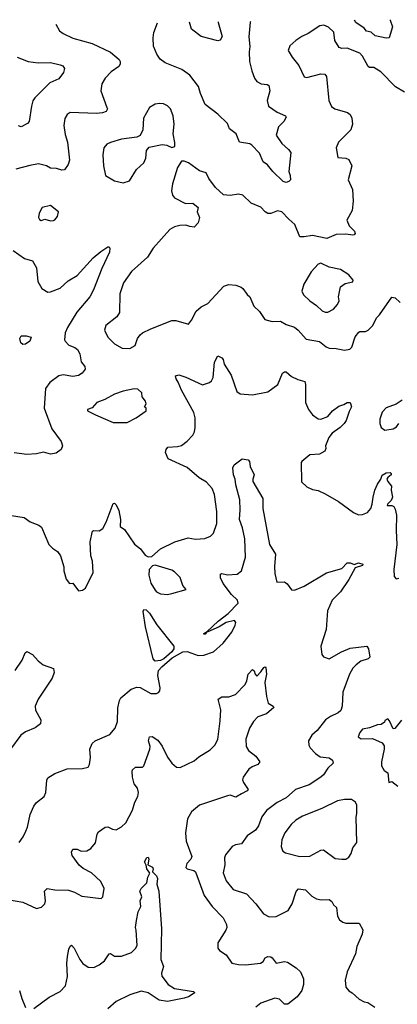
# Model space of a CAD drawing. Extents: x 1771496 to 1971148, y 471553 to 643630.
# Tile 552 of 656: x 1849213 to 1851924, y 635992 to 643065. Entities that reach past the tile are written whole.
import ezdxf

# ---------------------------------------------------------------- set-up
doc = ezdxf.new("R2010")
doc.units = 0

msp = doc.modelspace()

# ---------------------------------------------------------------- linework, layer by layer
at = {"layer": '0CON10XD'}
for points in [[(1851872, 643065.1), (1851872.7, 643062.7), (1851888.8, 643015), (1851865.7, 642934.3), (1851845, 642932), (1851765, 642949.6), (1851735.9, 642975.9), (1851703.8, 642983.8), (1851685.3, 643005.3), (1851626.9, 643045), (1851615.6, 643061.8)], [(1849473.3, 643033.9), (1849498, 642985), (1849525, 642965.7), (1849595, 642933.6), (1849733.7, 642893.7), (1849865, 642831.9), (1849928.3, 642778.3), (1849935.7, 642765), (1849935.7, 642745), (1849925, 642729.2), (1849869.6, 642690.4), (1849825.8, 642645), (1849801.9, 642605), (1849796.9, 642555), (1849840, 642435), (1849842.5, 642425), (1849834.4, 642405.6), (1849807.5, 642395), (1849765, 642390.4), (1849575, 642398.8), (1849555, 642383.3), (1849536.2, 642355), (1849530, 642305), (1849539.7, 642239.7), (1849555.6, 642185), (1849570, 642055), (1849562.5, 642025), (1849535, 641987.3), (1849515, 641983.8), (1849477.4, 641997.4), (1849435, 641998.8), (1849405.3, 642015.3), (1849348.9, 642028.9), (1849285, 642018.5), (1849185, 641991.5)], [(1851975.5, 642545), (1851911.9, 642581.9), (1851805, 642690), (1851755, 642722.5), (1851725, 642721.4), (1851715, 642729.2), (1851675, 642804), (1851654.5, 642824.5), (1851565, 642860), (1851525, 642858.9), (1851505.5, 642865.5), (1851476.4, 642916.4), (1851469.4, 642975), (1851430.6, 643010.6), (1851396.8, 643026.8), (1851368, 643022), (1851284.6, 642965.4), (1851238.8, 642945), (1851194.5, 642915.5), (1851152.7, 642877.3), (1851141.2, 642845), (1851168, 642795), (1851218.1, 642735), (1851255, 642653.8), (1851275, 642648.8), (1851376, 642676), (1851404.2, 642674.2), (1851415, 642657.5), (1851431.4, 642485), (1851451.5, 642441.5), (1851475, 642424.2), (1851567.4, 642397.4), (1851584.5, 642384.5), (1851597.4, 642357.4), (1851603.1, 642315), (1851590.6, 642275), (1851501.2, 642185), (1851483.8, 642145), (1851497.5, 642075), (1851555, 642070.8), (1851575, 642060), (1851597.1, 642015), (1851571.2, 641915), (1851602, 641845), (1851607.3, 641762.7), (1851598.8, 641695), (1851562, 641625), (1851577.5, 641585), (1851616, 641545), (1851620.7, 641529.3), (1851615, 641520), (1851603.6, 641516.4), (1851553.5, 641523.5), (1851485, 641521.5), (1851417.2, 641492.8), (1851315.4, 641514.6), (1851255.6, 641504.4), (1851225, 641506.2), (1851187.8, 641595), (1851145, 641631.1), (1851095, 641685.5), (1851065, 641692.5), (1851015, 641673.3), (1850995, 641673.1), (1850974.6, 641684.6), (1850945, 641718.8), (1850875, 641746), (1850815, 641805.4), (1850785, 641810.9), (1850723, 641803), (1850677.3, 641807.3), (1850619.7, 641859.7), (1850571.2, 641925), (1850551.2, 641965), (1850505, 641978.8), (1850425, 642036.7), (1850395, 642050), (1850375, 642050), (1850346.4, 642003.6), (1850310, 641885), (1850304.2, 641835), (1850309.2, 641805), (1850324.5, 641784.5), (1850402.5, 641745), (1850455, 641746), (1850494, 641715), (1850486.9, 641685), (1850504.2, 641645), (1850494.2, 641605), (1850465, 641574), (1850435, 641579.2), (1850405, 641589.4), (1850363.8, 641586.2), (1850325, 641577.1), (1850291.1, 641558.9), (1850171.1, 641425), (1850130.1, 641359.9), (1850015, 641257.1), (1849958.6, 641175), (1849931.9, 641095), (1849928.8, 640961.2), (1849909.7, 640930.3), (1849832.7, 640867.3), (1849822, 640835), (1849846.2, 640785), (1849895, 640736.7), (1849950, 640705), (1850005, 640703.3), (1850042.5, 640725), (1850060, 640775), (1850078.3, 640801.7), (1850095, 640816.2), (1850154.4, 640845.6), (1850304.5, 640905.5), (1850335, 640904.3), (1850425, 640877.5), (1850446.7, 640906.7), (1850479.1, 640970.9), (1850515, 641001.4), (1850565, 641027.5), (1850679.7, 641150.3), (1850715, 641164), (1850765, 641158), (1850803.8, 641143.8), (1850813.9, 641133.9), (1850845, 641090), (1850866.2, 641075), (1850895, 641007.5), (1850935, 640970), (1850972.7, 640912.7), (1851025, 640898), (1851085, 640900), (1851125, 640874.5), (1851185, 640857.5), (1851212.9, 640835), (1851270, 640770), (1851365, 640753.3), (1851414, 640715), (1851435, 640705.8), (1851485.9, 640704.1), (1851545, 640691.2), (1851582.3, 640697.7), (1851596.6, 640713.4), (1851622.5, 640787.5), (1851648.8, 640821.2), (1851655, 640826.2), (1851695, 640825.8), (1851715.4, 640834.6), (1851745.6, 640865), (1851776.7, 640925), (1851795, 640945.6), (1851885, 641072.5), (1851907.3, 641067.3), (1851944.1, 641034.1)], [(1850869.4, 643052.1), (1850867.7, 643047.7), (1850858.3, 642941.7), (1850866.3, 642873.7), (1850860.4, 642835), (1850863.8, 642765), (1850878.6, 642698.6), (1850899.1, 642645), (1850915, 642620.8), (1850945.5, 642605.5), (1850990.3, 642600.3), (1851002.7, 642592.7), (1851008.1, 642555), (1850990.6, 642485), (1850999.4, 642445), (1851060.8, 642400.8), (1851121.2, 642375), (1851126, 642365), (1851110, 642335), (1851071.9, 642295), (1851055.5, 642235), (1851094.7, 642174.7), (1851143.6, 642133.6), (1851160.5, 642110.5), (1851144.2, 641975), (1851156, 641945), (1851156.2, 641913.8), (1851145, 641902.5), (1851125, 641896.7), (1851105, 641904), (1851029.2, 641975), (1850992.2, 642022.2), (1850962, 642045), (1850935, 642106.2), (1850878.8, 642165), (1850864.2, 642174.2), (1850790, 642185), (1850766.2, 642245), (1850720.5, 642280.5), (1850705, 642320), (1850635, 642387.1), (1850545.6, 642455.6), (1850511.1, 642535), (1850497.5, 642585), (1850435, 642665.8), (1850376.3, 642706.3), (1850256.4, 642756.4), (1850222.4, 642782.4), (1850197.6, 642817.6), (1850174.4, 642875), (1850172.1, 642935), (1850176.3, 642973.7), (1850202.3, 643043.4)], [(1850637.4, 643049), (1850638, 643045), (1850666.2, 642945), (1850653, 642917), (1850635, 642913.3), (1850515, 642944), (1850445.9, 642995.9), (1850433, 643046.4)], [(1849195, 642796.2), (1849275, 642764.4), (1849345, 642754.4), (1849435, 642757.1), (1849505, 642742), (1849522.7, 642732.7), (1849533.8, 642715), (1849528.8, 642685), (1849495, 642640), (1849428.9, 642611.1), (1849321.9, 642505), (1849307.9, 642482.1), (1849297, 642443), (1849281.9, 642335), (1849269.6, 642320.4), (1849225, 642296.2), (1849205, 642303.8)], [(1849955, 641893.8), (1850001.7, 641908.3), (1850051.7, 641988.3), (1850103.6, 642036.4), (1850119.3, 642070.7), (1850123.3, 642125), (1850141.7, 642148.3), (1850235, 642168), (1850270, 642165), (1850305, 642147.5), (1850326.7, 642153.3), (1850327, 642183), (1850314, 642245), (1850322.9, 642315), (1850315.8, 642374.2), (1850296, 642425), (1850275, 642446.2), (1850245, 642460), (1850216.1, 642463.9), (1850185, 642458.8), (1850145, 642433.3), (1850101.7, 642358.3), (1850098, 642275), (1850077.3, 642232.7), (1850055, 642222), (1849945, 642207.1), (1849865, 642184), (1849839.7, 642170.3), (1849818, 642145), (1849809.2, 642095), (1849816, 642015), (1849830, 641945), (1849895, 641906.7), (1849955, 641893.8)], [(1849435, 641621.2), (1849455, 641623.8), (1849465, 641626.7), (1849485, 641652.5), (1849492.5, 641685), (1849435, 641730), (1849373.6, 641716.4), (1849352.5, 641675), (1849348.8, 641645), (1849355, 641630), (1849368.3, 641621.7), (1849395, 641632.5), (1849435, 641621.2)], [(1849167.3, 641407.3), (1849248.8, 641348.8), (1849305, 641333.8), (1849335, 641282.5), (1849342.5, 641185), (1849371.2, 641135), (1849415, 641108.8), (1849435, 641110), (1849505, 641137.1), (1849561.5, 641188.5), (1849625, 641228.1), (1849741.4, 641355), (1849795, 641400.8), (1849845, 641432.5), (1849855, 641432.5), (1849860, 641425), (1849858, 641395), (1849802, 641278), (1849743.9, 641125), (1849716.9, 641075), (1849624.7, 640965), (1849556.4, 640855), (1849538.9, 640815), (1849535.6, 640765.6), (1849540, 640755), (1849565, 640728.1), (1849609.5, 640709.5), (1849628.9, 640695), (1849644.5, 640665), (1849655, 640606.7), (1849680, 640575), (1849682.9, 640555), (1849662.5, 640525), (1849635, 640508.1), (1849595, 640503.1), (1849525, 640512.9), (1849495, 640507.5), (1849430.3, 640459.7), (1849398, 640415), (1849388.5, 640275), (1849444.6, 640125), (1849510, 640035), (1849521.4, 640005), (1849511.7, 639978.3), (1849475, 639951.1), (1849435, 639943.8), (1849385, 639959.3), (1849335, 639945.6), (1849265, 639942.5), (1849173.7, 639953.7)], [(1851425, 640964.2), (1851465, 640986.2), (1851495, 641018.8), (1851505.4, 641045), (1851501.1, 641075), (1851516.2, 641145), (1851550.5, 641169.5), (1851605, 641182.5), (1851607.5, 641195), (1851575, 641231.2), (1851515, 641270), (1851435, 641287.1), (1851375, 641317.1), (1851355, 641309.2), (1851305.6, 641255), (1851252, 641165), (1851238.8, 641115), (1851249.5, 641089.5), (1851295, 641046.2), (1851345, 641012.5), (1851385, 640974.2), (1851405, 640964.2), (1851425, 640964.2)], [(1849235, 640731.2), (1849222.5, 640745), (1849214.4, 640775), (1849223.3, 640795), (1849260, 640795), (1849296.7, 640785), (1849286, 640755), (1849255, 640734), (1849235, 640731.2)], [(1849155, 639503.6), (1849245, 639489.5), (1849288.3, 639458.3), (1849351.4, 639435), (1849370.3, 639420.3), (1849422.9, 639295), (1849448.7, 639268.7), (1849485, 639246), (1849505.6, 639215), (1849531.2, 639135), (1849530.8, 639105), (1849545.9, 639045.9), (1849570, 639015), (1849595, 639017.5), (1849635, 638962.5), (1849665, 638967.5), (1849685, 638982.5), (1849741.2, 639095), (1849735.8, 639175.8), (1849724, 639215), (1849720, 639315), (1849735, 639390), (1849745, 639396.7), (1849785, 639393.8), (1849809.3, 639410.7), (1849835, 639456.7), (1849885, 639590), (1849895, 639591.2), (1849905, 639581.2), (1849925, 639540), (1849937.3, 639475), (1849933.8, 639425), (1849965, 639404), (1850038.5, 639298.5), (1850080, 639265), (1850115, 639217.5), (1850135, 639207.5), (1850161.7, 639208.3), (1850223.3, 639265), (1850326.7, 639315), (1850422.3, 639342.3), (1850475, 639333.3), (1850542.7, 639337.3), (1850582.5, 639355), (1850605, 639377.5), (1850627.5, 639445), (1850627.4, 639532.6), (1850610.9, 639655), (1850595, 639697.5), (1850555, 639743.3), (1850502.5, 639775), (1850415, 639849.4), (1850279.5, 639909.5), (1850260.8, 639955), (1850265, 639977.5), (1850276.7, 639995), (1850345, 639998.1), (1850374.5, 640005.5), (1850415, 640037.5), (1850455, 640081.2), (1850467.8, 640105), (1850472.5, 640135), (1850472.9, 640205), (1850462.7, 640242.7), (1850373.9, 640405), (1850352, 640462), (1850336, 640485), (1850332.9, 640507.1), (1850355, 640513.8), (1850405, 640497.9), (1850525, 640442.5), (1850575, 640458.1), (1850589.8, 640470.2), (1850601.5, 640495), (1850612.5, 640605), (1850635, 640650), (1850665, 640636.2), (1850674, 640625), (1850680.9, 640590.9), (1850731.7, 640511.7), (1850772, 640395), (1850795, 640378), (1850885, 640370.8), (1850995, 640391.4), (1851065.4, 640444.6), (1851100.8, 640525), (1851113.3, 640535), (1851125, 640535.7), (1851165, 640502.5), (1851210.3, 640480.3), (1851260, 640465), (1851265.7, 640445), (1851265.6, 640374.4), (1851265.8, 640315), (1851286.2, 640265), (1851315, 640226.7), (1851355, 640197.5), (1851375, 640196.7), (1851425, 640215.8), (1851458, 640255), (1851505, 640290), (1851539.5, 640300.5), (1851565, 640316.2), (1851586.4, 640316.4), (1851596.2, 640285), (1851578.3, 640251.7), (1851556.2, 640185), (1851542.7, 640165), (1851512.7, 640135), (1851456.9, 640095), (1851433.3, 640065), (1851409.4, 640005), (1851410.8, 639985), (1851404.2, 639965), (1851365, 639944.3), (1851295, 639940), (1851238, 639892), (1851233.3, 639885), (1851236.2, 639745), (1851275, 639708.8), (1851315, 639690), (1851355, 639683.3), (1851405, 639658.8), (1851501.2, 639605), (1851610, 639525), (1851645, 639508.6), (1851675, 639510), (1851710, 639525), (1851734.3, 639555), (1851744.4, 639585.6), (1851749.4, 639635), (1851763.1, 639685), (1851781.7, 639728.3), (1851806.7, 639765), (1851815, 639792.5), (1851845, 639811.2), (1851871.7, 639811.7), (1851880, 639805), (1851880, 639795), (1851855, 639777.5), (1851847.5, 639765), (1851855, 639747.5), (1851883.3, 639715), (1851880, 639685), (1851888.2, 639635), (1851878.8, 639611.2), (1851853.1, 639585), (1851851.2, 639575), (1851885, 639574.6), (1851898.6, 639568.6), (1851909.4, 639549.4), (1851918.4, 639505), (1851914.6, 639395), (1851921.5, 639295), (1851900, 639115), (1851901.2, 639065), (1851915, 639047.5), (1851935, 639052.5)], [(1849985, 640172.5), (1850050, 640205), (1850120, 640255), (1850120, 640275), (1850110, 640285), (1850120, 640305), (1850117.5, 640325), (1850092.5, 640355), (1850090, 640385), (1850061.7, 640411.7), (1850035, 640412.5), (1849955, 640396), (1849895, 640374.3), (1849825, 640337.5), (1849766.7, 640315), (1849733.8, 640276.2), (1849700, 640265), (1849700, 640255), (1849756.7, 640226.7), (1849885, 640172.5), (1849985, 640172.5)], [(1851957.7, 640332.3), (1851915, 640303.3), (1851843, 640277), (1851815.8, 640245), (1851799.2, 640195), (1851798.8, 640165), (1851807.5, 640135), (1851835, 640116.7), (1851895, 640126), (1851918.3, 640141.7), (1851935.8, 640164.2)], [(1850210.9, 638389.1), (1850232.6, 638417.4), (1850308.8, 638481.2), (1850385, 638524.4), (1850415, 638527.5), (1850495, 638497.5), (1850535, 638500.8), (1850605.5, 638524.5), (1850674.3, 638585.7), (1850735.5, 638664.5), (1850760.8, 638715), (1850764, 638735), (1850755, 638750), (1850695, 638734.4), (1850645, 638704.4), (1850565, 638667.5), (1850560, 638670), (1850545, 638651.2), (1850535, 638650), (1850534, 638655), (1850560, 638670), (1850636.9, 638745), (1850709.9, 638800.1), (1850781.4, 638875), (1850777.1, 638895), (1850733.3, 638935), (1850675, 639015.8), (1850654.5, 639055), (1850655, 639083.3), (1850665, 639086.7), (1850705, 639078.1), (1850775, 639082.2), (1850804.5, 639105.5), (1850834.4, 639205), (1850828.5, 639335), (1850813.6, 639415), (1850791.1, 639475), (1850796.2, 639545), (1850792.9, 639615), (1850763.8, 639725), (1850759.4, 639765), (1850747.5, 639795), (1850743.3, 639845), (1850752.5, 639867.5), (1850809.3, 639910.7), (1850852.5, 639902.5), (1850862.5, 639892.5), (1850868, 639855), (1850895.6, 639795), (1850886.2, 639765), (1850887.7, 639747.7), (1850958.1, 639625), (1850958.5, 639555), (1851006.5, 639295), (1851048.5, 639225), (1851042.6, 639137.4), (1851045.9, 639085.9), (1851060, 639025), (1851115, 639027.5), (1851133.4, 639013.4), (1851165, 638970), (1851185, 638966.2), (1851255, 638995.6), (1851415, 639091.4), (1851525, 639122.5), (1851565, 639163.8), (1851585, 639164), (1851615, 639152.5), (1851646.1, 639163.9), (1851676.7, 639155), (1851675, 639144.3), (1851621.7, 639128.3), (1851576.2, 639043.8), (1851515.6, 638955), (1851455.7, 638895), (1851422.4, 638817.6), (1851414.2, 638685.8), (1851373.9, 638566.1), (1851382.5, 638505), (1851395, 638487.5), (1851435, 638474.2), (1851523.8, 638525), (1851585, 638551.4), (1851705, 638566), (1851717, 638547), (1851726, 638485), (1851715.8, 638474.2), (1851661.7, 638458.3), (1851628, 638432), (1851605, 638406), (1851581.4, 638365), (1851533.8, 638235), (1851527, 638133), (1851518, 638102), (1851498.8, 638085), (1851445, 638060), (1851409.2, 638035), (1851349.7, 637960.3), (1851310, 637925), (1851286.7, 637885), (1851288.8, 637855), (1851298.8, 637835), (1851336.2, 637795), (1851371.1, 637771.1), (1851435, 637763.1), (1851459.2, 637745), (1851464.2, 637725), (1851425, 637688.6), (1851395, 637640.8), (1851376, 637624), (1851292.1, 637567.9), (1851193.8, 637535), (1851125.3, 637474.7), (1851062, 637442), (1850985, 637384.2), (1850951.4, 637338.6), (1850928.2, 637275), (1850905.9, 637244.1), (1850847.1, 637202.9), (1850805, 637144.2), (1850762.8, 637137.2), (1850738.8, 637125), (1850690, 637065), (1850683.3, 637045), (1850686.2, 636995), (1850674.4, 636935.6), (1850695, 636879.2), (1850745, 636816.7), (1850842.5, 636785), (1850909.4, 636715), (1850963, 636643), (1851005, 636620), (1851055, 636622), (1851140.8, 636665), (1851168.6, 636715), (1851197.6, 636802.4), (1851215, 636822), (1851264.3, 636814.3), (1851309.7, 636769.7), (1851345, 636750), (1851377.3, 636742.7), (1851434.3, 636744.3), (1851455, 636730), (1851465.7, 636705.7), (1851486.8, 636686.8), (1851494.4, 636624.4), (1851508.8, 636598.8), (1851531.7, 636581.7), (1851554.2, 636574.2), (1851650, 636575), (1851676.9, 636526.9), (1851672.2, 636495), (1851632.8, 636407.2), (1851622.9, 636355), (1851562.9, 636225), (1851549.2, 636165), (1851553.8, 636115), (1851575, 636090), (1851600, 636075), (1851649.3, 636029.3), (1851685, 636011.2), (1851712.5, 636005), (1851761.7, 635971.7)], [(1850275, 638936), (1850305, 638942.9), (1850408.3, 638971.7), (1850385, 639000), (1850365, 639057.5), (1850325, 639100), (1850305, 639112), (1850185, 639146.7), (1850167, 639143), (1850143.3, 639115), (1850140.8, 639075), (1850155, 639017.5), (1850185, 638966.2), (1850195, 638954.2), (1850225, 638940.8), (1850275, 638936)], [(1850185, 638457.9), (1850171.3, 638475), (1850117.2, 638705), (1850100, 638815), (1850105, 638828), (1850121.2, 638825), (1850145, 638802.9), (1850197.8, 638717.8), (1850319.2, 638565), (1850319.4, 638545), (1850305.3, 638524.7), (1850247.2, 638472.8), (1850225, 638461.3), (1850185, 638457.9)], [(1849180.6, 638389.4), (1849231.9, 638465), (1849252.2, 638517.8), (1849265, 638526), (1849305, 638505.8), (1849345, 638460.8), (1849381.4, 638431.4), (1849456, 638405), (1849460.6, 638375), (1849447.5, 638335), (1849346.7, 638183.3), (1849325.3, 638135), (1849326.1, 638105), (1849366.2, 638035), (1849362.1, 638007.9), (1849325, 637978.2), (1849255, 637950.7), (1849221.8, 637925), (1849147.3, 637825)], [(1850652.5, 638027.5), (1850657.6, 638107.6), (1850638.8, 638185), (1850665, 638200), (1850715, 638202), (1850761.7, 638218.3), (1850830.7, 638289.3), (1850843.3, 638315), (1850854, 638365), (1850885, 638397.5), (1850897, 638387), (1850903, 638363), (1850915, 638350), (1850945, 638380), (1850965, 638412.5), (1850975, 638417.5), (1850979.3, 638409.3), (1850985.6, 638365), (1850973.8, 638305), (1850984.1, 638204.1), (1850996.7, 638155), (1851032.5, 638135), (1851036.7, 638125), (1850985, 638078), (1850923.8, 638056.2), (1850891.9, 638025), (1850862.5, 637975), (1850837, 637897), (1850839.2, 637845), (1850855.5, 637815.5), (1850908.8, 637775), (1850936.7, 637735), (1850922.5, 637715), (1850881.7, 637698.3), (1850859.3, 637680.7), (1850817.5, 637625), (1850813.1, 637605), (1850819.4, 637585), (1850853.8, 637535), (1850846.7, 637525), (1850806.2, 637505), (1850765, 637481.4), (1850725, 637494.2), (1850705, 637490.6), (1850505, 637422), (1850446.1, 637373.9), (1850418.1, 637325), (1850402.9, 637225), (1850409.2, 637165), (1850448.6, 637055), (1850440.8, 637035), (1850412.5, 637005), (1850405.8, 636975), (1850416, 636965), (1850462.4, 636952.4), (1850475, 636943.1), (1850536.9, 636775), (1850594.7, 636694.7), (1850673.4, 636613.4), (1850697.1, 636565), (1850700, 636545), (1850693.1, 636525), (1850635.7, 636435), (1850636, 636395), (1850648.1, 636378.1), (1850695, 636348.6), (1850735, 636288.1), (1850785, 636278.9), (1850833.4, 636276.6), (1850942.7, 636287.3), (1850960, 636300), (1850975, 636326.2), (1850995, 636335.8), (1851015, 636333.8), (1851025, 636326.2), (1851055, 636288.8), (1851115, 636299.4), (1851135, 636295.6), (1851197.5, 636255), (1851229.5, 636225), (1851250, 636175), (1851250, 636135), (1851238, 636092), (1851205, 636046), (1851136.9, 635993.1), (1851115, 635992.2), (1851079.4, 636029.4), (1851045, 636035.5), (1850945, 636000), (1850909.3, 635970.7)], [(1849208.8, 637155), (1849238, 637195), (1849256.7, 637236.7), (1849269.2, 637265), (1849288, 637355), (1849313.8, 637415), (1849335, 637441.2), (1849390, 637485), (1849400, 637515), (1849407, 637603), (1849415, 637618.8), (1849465, 637650.8), (1849555, 637682.9), (1849664.2, 637685.8), (1849705, 637696.2), (1849714.3, 637715.7), (1849721.9, 637765), (1849717.5, 637825), (1849734.6, 637865.4), (1849755, 637885.6), (1849859.5, 637930.5), (1849897.5, 637975), (1849914.4, 638025), (1849918.9, 638121.1), (1849929.6, 638175), (1849940, 638195), (1850013.9, 638256.1), (1850055, 638271.1), (1850078.5, 638268.5), (1850155, 638226), (1850195, 638223.8), (1850208.8, 638231.2), (1850219.2, 638245), (1850222.5, 638265), (1850204.4, 638355), (1850210.9, 638389.1)], [(1851955, 638033.3), (1851905, 637972.5), (1851895, 637970), (1851867.7, 638027.7), (1851855, 638042.5), (1851835, 638030), (1851831.7, 638018.3), (1851807, 638003), (1851780.7, 637999.3), (1851725, 637977.5), (1851675, 637968.8), (1851653.8, 637945), (1851643.8, 637913.8), (1851665, 637900), (1851745, 637902.5), (1851815, 637870), (1851828.8, 637848.8), (1851830, 637825), (1851810, 637735), (1851811.2, 637705), (1851830.7, 637670.7), (1851855.6, 637655.6), (1851862.5, 637585), (1851885, 637592.5), (1851928.3, 637558.3)], [(1849125, 636745.7), (1849235, 636725.7), (1849335, 636680), (1849370.7, 636689.3), (1849393.3, 636715), (1849398, 636735), (1849391.4, 636805), (1849410, 636825), (1849465, 636814.4), (1849563, 636813), (1849607.9, 636797.9), (1849660.3, 636770.3), (1849797.7, 636752.3), (1849811.2, 636765), (1849819.2, 636825), (1849796, 636875), (1849727.6, 636937.6), (1849668.7, 636968.7), (1849640.9, 636990.9), (1849590.7, 637060.7), (1849585.8, 637084.2), (1849595, 637105.8), (1849625, 637105.6), (1849655, 637091.4), (1849695, 637094.3), (1849725, 637110.8), (1849756.6, 637153.4), (1849769.2, 637215), (1849778.1, 637231.9), (1849826.2, 637263.8), (1849845, 637266.2), (1849879.5, 637249.5), (1849905, 637246), (1849945, 637266.2), (1849975.8, 637295), (1850022.4, 637387.6), (1850040, 637445), (1850061.4, 637485), (1850065.7, 637515), (1850058.1, 637545), (1850034.4, 637575), (1850022.2, 637625), (1850021.2, 637665), (1850024.2, 637675.8), (1850044.4, 637695.6), (1850094.2, 637695.8), (1850104.4, 637705.6), (1850147.1, 637825), (1850148.8, 637845), (1850138.2, 637885), (1850145.8, 637914.2), (1850165, 637916), (1850205, 637890.8), (1850237, 637847), (1850275, 637768.8), (1850304.5, 637724.5), (1850340, 637695), (1850365, 637692.9), (1850465, 637740.6), (1850499.3, 637770.7), (1850579.8, 637820.2), (1850615, 637852.9), (1850635.4, 637895), (1850652.5, 638027.5)], [(1851525, 637034.3), (1851555, 637035.7), (1851575, 637049.4), (1851593.5, 637075), (1851605, 637116.2), (1851633.1, 637155), (1851627.5, 637335), (1851633.9, 637366.1), (1851633.6, 637423.6), (1851623.9, 637443.9), (1851595, 637463.3), (1851545, 637463.8), (1851495, 637454), (1851381.1, 637398.9), (1851243.8, 637345), (1851196, 637315), (1851162.5, 637285), (1851117.5, 637225), (1851096, 637175), (1851091.2, 637125), (1851096.2, 637105), (1851102.3, 637092.3), (1851121.2, 637081.2), (1851225, 637054.4), (1851295, 637056.9), (1851375, 637098.9), (1851395, 637103.1), (1851478.7, 637038.7), (1851525, 637034.3)], [(1849315, 635961.4), (1849425, 636044.4), (1849505, 636084.4), (1849542.2, 636125), (1849557.4, 636192.6), (1849551.3, 636285), (1849555.5, 636335), (1849565, 636387.5), (1849575, 636410), (1849585, 636416.2), (1849605, 636396), (1849645, 636314), (1849667.1, 636285), (1849705, 636260), (1849745, 636256.7), (1849784.6, 636275.4), (1849822.5, 636305), (1849855, 636355.8), (1849865, 636357.1), (1849895, 636338.5), (1849945, 636337.5), (1850015.3, 636364.7), (1850045, 636394.2), (1850055.4, 636415), (1850050, 636525), (1850045.6, 636545), (1850052.9, 636595), (1850063.7, 636656.3), (1850082.5, 636695), (1850078, 636735), (1850091.2, 636765), (1850076.2, 636805), (1850086.1, 636823.9), (1850126, 636864), (1850132.2, 636905), (1850146.7, 636935), (1850125, 636964.3), (1850121.7, 636991.7), (1850108.5, 637015), (1850125, 637048), (1850135, 637050), (1850139.4, 637035), (1850132.5, 636995), (1850166.8, 636976.8), (1850170.8, 636965), (1850166.2, 636945), (1850195.3, 636915.3), (1850202.9, 636895), (1850198.5, 636855), (1850212, 636805), (1850230.6, 636535), (1850227.4, 636315), (1850244.5, 636265), (1850231.9, 636215), (1850233.3, 636195), (1850278.1, 636135), (1850325, 636106.2), (1850460, 636085), (1850470, 636075), (1850465, 636072.5), (1850425, 636046.7), (1850394.4, 636035.6), (1850275, 636011.8), (1850215, 636022.2), (1850135, 636074.4), (1850085, 636085.7), (1850005, 636060.5), (1849905, 636012.2), (1849845, 635960.8)], [(1849211.2, 636091.2), (1849227.8, 636035), (1849255, 635968.8)]]:
    msp.add_lwpolyline(points, dxfattribs=at)

doc.saveas('drawing.dxf')
